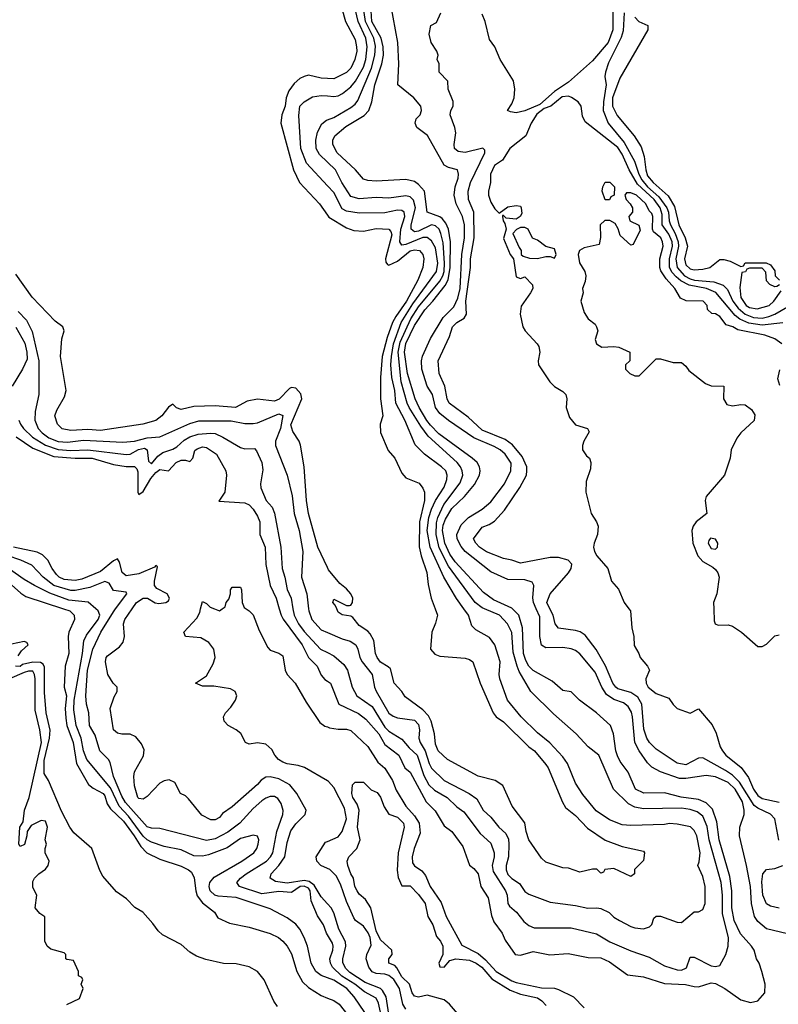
# Model space of a CAD drawing. Header units: inches. Extents: x 1793402 to 1900366, y 320852 to 470679.
# Tile 507 of 604: x 1868548 to 1872126, y 398135 to 402778. Entities that reach past the tile are written whole.
import ezdxf

# ---------------------------------------------------------------- set-up
doc = ezdxf.new("R2010")
doc.units = ezdxf.units.IN
doc.header["$MEASUREMENT"] = 0
for name, color, linetype in [('B8369', 7, 'Continuous'), ('B8379', 7, 'Continuous'), ('B8460', 7, 'Continuous'), ('B8470', 7, 'Continuous')]:
    doc.layers.add(name, color=color, linetype=linetype)

msp = doc.modelspace()

# ---------------------------------------------------------------- linework, layer by layer
at = {"layer": 'B8369', "color": 4}
for points, elevation in [([(1868754.5, 400000), (1868785.2, 399990), (1868805.6, 399970), (1868806.3, 399950), (1868780.7, 399890), (1868777, 399870), (1868779.7, 399790), (1868763.5, 399730), (1868758, 399630), (1868769.6, 399589.6), (1868763.1, 399530), (1868765.2, 399485.2), (1868770.8, 399450), (1868800.7, 399370), (1868816.9, 399270), (1868872.1, 399172.1), (1868894.5, 399154.5), (1868942.7, 399130), (1868950, 399119), (1868961, 399081), (1868976.6, 399056.6), (1869038, 398998), (1869088.9, 398930), (1869119.7, 398879.7), (1869147.6, 398850), (1869210, 398819.6), (1869310, 398786.6), (1869344, 398770), (1869358, 398758), (1869371.4, 398731.4), (1869378.3, 398670), (1869386, 398646), (1869410, 398613), (1869466.6, 398570), (1869482.9, 398542.9), (1869538, 398518), (1869630, 398499.5), (1869730, 398469.5), (1869769.7, 398449.7), (1869790, 398432.7), (1869810, 398409.2), (1869830, 398374), (1869855.6, 398290), (1869881.7, 398241.7), (1869910, 398215.1), (1869970, 398176), (1870000, 398164.3)], 236), ([(1870000, 398260.5), (1869970.9, 398270.9), (1869944.5, 398290), (1869923.6, 398330), (1869905.1, 398410), (1869889.7, 398449.7), (1869869.6, 398489.6), (1869850, 398512.7), (1869810, 398542.7), (1869730, 398586), (1869570, 398638.5), (1869484.4, 398644.4), (1869469.2, 398650), (1869446.6, 398670), (1869441.6, 398690), (1869445.6, 398710), (1869464.8, 398735.2), (1869596, 398810), (1869652.3, 398850), (1869666, 398870), (1869672.3, 398890), (1869676, 398910), (1869670, 398928), (1869650, 398933.2), (1869590, 398917), (1869527.6, 398872.4), (1869439.3, 398840.7), (1869410, 398833), (1869370, 398835.1), (1869310, 398863.6), (1869230, 398878.9), (1869170, 398899.1), (1869150, 398911.1), (1869130, 398928.3), (1869061.7, 399021.7), (1869017.6, 399070), (1868975.9, 399155.9), (1868865.4, 399290), (1868849.8, 399330), (1868837.7, 399390), (1868814.8, 399450), (1868804.2, 399524.2), (1868805.5, 399570), (1868845.1, 399790), (1868851.1, 399848.9), (1868863.5, 399876.5), (1868918.7, 399950), (1868926, 399970), (1868919, 399990), (1868907.5, 400000)], 232), ([(1870000, 398463.1), (1869996, 398470), (1869981.2, 398510), (1869953, 398553), (1869923.7, 398623.7), (1869918.4, 398670), (1869910, 398682.6), (1869890, 398691.9), (1869871.3, 398690), (1869830, 398663), (1869770, 398667.1), (1869690, 398656.9), (1869585.2, 398690), (1869573.2, 398710), (1869589.2, 398730), (1869616, 398750), (1869712, 398810), (1869731.6, 398830), (1869742.4, 398850), (1869761.3, 398950), (1869789.6, 399030), (1869791.7, 399048.3), (1869782, 399082), (1869765.4, 399105.4), (1869750, 399115.1), (1869730, 399114.5), (1869710, 399106.6), (1869690, 399094.5), (1869650, 399058.4), (1869586, 398990), (1869530, 398946.3), (1869470, 398915.1), (1869430, 398907.3), (1869210, 398964.5), (1869170, 398966), (1869150, 398971.8), (1869047, 399087), (1869030, 399117), (1868991.5, 399210), (1868974.9, 399274.9), (1868966.6, 399290), (1868927, 399330), (1868903.6, 399403.6), (1868878, 399450), (1868874, 399510), (1868862.9, 399550), (1868859.6, 399590), (1868868.7, 399710), (1868893.7, 399810), (1868931.6, 399890), (1868990, 399986.4), (1869000.3, 400000)], 228), ([(1870000, 398609.5), (1869970, 398642), (1869937.3, 398697.3), (1869913.8, 398713.8), (1869890, 398718.9), (1869810, 398705.8), (1869754.2, 398714.2), (1869729.3, 398730), (1869734.5, 398750), (1869770.7, 398789.3), (1869798.3, 398830), (1869810, 398898), (1869826.7, 398953.3), (1869850, 398986), (1869894, 399030), (1869899, 399050), (1869856.2, 399130), (1869822, 399170), (1869770, 399199.1), (1869730, 399208.2), (1869710, 399206), (1869687.5, 399192.5), (1869670, 399172.3), (1869550, 399066), (1869505.5, 399034.5), (1869490, 399015.3), (1869470, 399005.2), (1869450, 399005.2), (1869406.6, 399026.6), (1869344.7, 399104.7), (1869330, 399118), (1869306, 399130), (1869280.4, 399180.4), (1869254, 399194), (1869230, 399189), (1869210, 399177.2), (1869150, 399115.3), (1869130, 399102), (1869110, 399105.2), (1869105.2, 399110), (1869090, 399166), (1869086, 399210), (1869090, 399232), (1869132.5, 399307.5), (1869134.6, 399334.6), (1869123.1, 399363.1), (1869096, 399396), (1869070, 399408.7), (1869030, 399408.7), (1869010, 399414), (1868990, 399428.7), (1868975.3, 399530), (1868994.6, 399585.4), (1869008, 399610), (1869008, 399630), (1868989, 399649), (1868964, 399690), (1868953.2, 399750), (1868956, 399770), (1868962, 399778), (1869019.4, 399820.6), (1869036.6, 399843.4), (1869042.9, 399870), (1869038, 399930), (1869043.7, 399950), (1869078.5, 400000)], 224), ([(1870000, 399188.3), (1869892.1, 399252.1), (1869861.5, 399261.5), (1869810, 399268.7), (1869790, 399276.9), (1869769.6, 399290), (1869751.6, 399310), (1869737.4, 399337.4), (1869710, 399362), (1869670, 399368), (1869630, 399362.4), (1869613.2, 399370), (1869591.9, 399411.9), (1869570, 399429.7), (1869532.3, 399450), (1869512.7, 399470), (1869509, 399490), (1869519.3, 399510), (1869544.4, 399535.6), (1869566.6, 399570), (1869572.7, 399590), (1869565.2, 399610), (1869542.9, 399622.9), (1869464, 399636), (1869410, 399635.3), (1869378, 399650), (1869430, 399684.7), (1869460.1, 399739.9), (1869469.6, 399770), (1869463.7, 399810), (1869440.7, 399840.7), (1869403.2, 399863.2), (1869330, 399869.3), (1869322, 399890), (1869384, 399956), (1869397.2, 399982.8), (1869401.5, 400000)], 216), ([(1869466.9, 400000), (1869490, 399991.3), (1869503, 400000)], 216), ([(1869616.5, 400000), (1869630, 399991.3), (1869650, 399971), (1869677.1, 399897.1), (1869718, 399818), (1869730, 399804.7), (1869770, 399791), (1869790, 399778), (1869800.7, 399710), (1869810.4, 399690.4), (1869847.3, 399650), (1869899.3, 399559.3), (1869964.4, 399464.4), (1869987.3, 399447.3), (1870000, 399442.9)], 216), ([(1869772.8, 400000), (1869781.7, 399970), (1869791.2, 399951.2), (1869880.9, 399830), (1869910.2, 399770.2), (1869950.7, 399730), (1869970, 399686.8), (1869987.2, 399667.2), (1870000, 399659)], 224), ([(1869837.3, 400000), (1869842.6, 399970), (1869863.6, 399930), (1869890, 399892.4), (1869967.7, 399810), (1870000, 399794)], 228), ([(1869911.2, 400000), (1869912.4, 399990), (1869925.5, 399950), (1869970, 399901.6), (1870000, 399888.6)], 232), ([(1868541.3, 399778.7), (1868557.6, 399802.4), (1868589, 399830), (1868582, 399842), (1868570, 399845.2), (1868510, 399833.2)], 244), ([(1869764.9, 398124.9), (1869747, 398150), (1869700.9, 398250), (1869670, 398289.2), (1869630, 398312.3), (1869570, 398326.6), (1869510, 398327), (1869426.8, 398346.8), (1869382.5, 398362.5), (1869350, 398381.2), (1869310, 398417.2), (1869222.5, 398462.5), (1869200.9, 398480.9), (1869176.6, 398516.6), (1869128.7, 398570), (1869092.1, 398592.1), (1869051.9, 398631.9), (1869005.4, 398665.4), (1868940.2, 398740.2), (1868926.3, 398766.3), (1868889, 398870), (1868803.8, 398943.8), (1868784.5, 398970), (1868745.3, 399045.3), (1868683.7, 399190), (1868664.2, 399224.2), (1868664.5, 399284.5), (1868688.9, 399390), (1868691.7, 399428.3), (1868672.9, 399510), (1868666.1, 399606.1), (1868664.8, 399724.8), (1868658.5, 399738.5), (1868646.5, 399746.5), (1868610, 399749), (1868562.2, 399737.8), (1868550, 399728.7), (1868529, 399730)], 244), ([(1868770, 398134), (1868830, 398162), (1868848, 398210), (1868838, 398230), (1868846, 398250), (1868842, 398262), (1868826, 398270), (1868826, 398290), (1868802, 398342), (1868770, 398346), (1868766, 398350), (1868766, 398370), (1868758, 398378), (1868694.6, 398394.6), (1868678, 398410), (1868667.3, 398432.7), (1868667.3, 398547.3), (1868643.1, 398563.1), (1868622, 398590), (1868628.7, 398650), (1868610, 398686), (1868610, 398714), (1868618, 398730), (1868638, 398750), (1868670, 398772), (1868682, 398790), (1868688, 398810), (1868668.7, 398850), (1868668.7, 398870), (1868675.3, 398890), (1868668.7, 398910), (1868679, 398970), (1868670, 398998), (1868650, 399002), (1868602.3, 398977.7), (1868583, 398950), (1868582, 398930), (1868570.5, 398889.5), (1868550, 398879), (1868544.5, 398890), (1868549.7, 398970), (1868564.6, 398995.4), (1868570.9, 399050), (1868592.3, 399110), (1868650.7, 399370), (1868643, 399430), (1868622, 399522), (1868621.1, 399670), (1868618.9, 399690), (1868610, 399706.6), (1868590, 399706.3), (1868570, 399699.3), (1868430, 399640.5)], 248), ([(1870000, 398776.3), (1869969.3, 398790), (1869949.4, 398810), (1869946, 398830), (1869990, 398899.1), (1870000, 398903.5)], 216)]:
    msp.add_lwpolyline(points, dxfattribs=dict(at, elevation=elevation))
at = {"layer": 'B8379', "color": 4}
for points, elevation in [([(1870000, 399794), (1870030, 399779.1), (1870076.7, 399736.7), (1870094, 399710), (1870116.3, 399630), (1870139.1, 399590), (1870210, 399539.3), (1870270, 399442), (1870290, 399423.7), (1870350, 399385.5), (1870384.7, 399344.7), (1870423.7, 399310), (1870454.4, 399214.4), (1870477.6, 399170), (1870504.5, 399144.5), (1870564.9, 399110), (1870610, 399066.8), (1870643.4, 399043.4), (1870720.6, 398940.6), (1870770, 398894.8), (1870786.4, 398850), (1870786.7, 398830), (1870776, 398790), (1870780.7, 398760.7), (1870839.1, 398670), (1870847.7, 398650), (1870850.6, 398610), (1870858, 398598), (1870890.8, 398570), (1870926.2, 398526.2), (1870950, 398506.8), (1870975.3, 398495.3), (1871150, 398495.5), (1871268.3, 398468.3), (1871331, 398430), (1871430, 398388), (1871517.5, 398357.5), (1871590, 398316.3), (1871650, 398298), (1871670, 398295.5), (1871693.4, 398306.6), (1871710, 398358), (1871730, 398357.3), (1871810, 398317.1), (1871830, 398313), (1871850, 398318.8), (1871878, 398370), (1871889.3, 398410), (1871891.8, 398448.2), (1871863.1, 398563.1), (1871863.5, 398650), (1871856, 398710), (1871800.9, 398910), (1871790, 398973.2), (1871770, 399022), (1871743.1, 399043.1), (1871710, 399054), (1871670, 399059.7), (1871490, 399056.9), (1871450, 399064.7), (1871420.4, 399080.4), (1871349.6, 399149.6), (1871279, 399310), (1871229.6, 399349.6), (1871173.2, 399410), (1871065.4, 399505.4), (1870959.3, 399610), (1870904.7, 399704.7), (1870895.1, 399730), (1870875.8, 399795.8), (1870870, 399888.7), (1870849.6, 399930), (1870812, 399970), (1870741, 400000)], 228), ([(1870000, 399659), (1870014, 399650), (1870054, 399550), (1870146.3, 399506.3), (1870180.2, 399480.2), (1870242.7, 399410), (1870270, 399360.4), (1870336.4, 399310), (1870365.5, 399250), (1870390.2, 399230.2), (1870464.9, 399090), (1870507.5, 399047.5), (1870550, 398976.3), (1870586.8, 398950), (1870638.8, 398878.8), (1870670, 398792), (1870690, 398776), (1870710, 398751), (1870724, 398690), (1870757.7, 398637.7), (1870773.5, 398553.5), (1870784.2, 398524.2), (1870824, 398470), (1870837.3, 398437.3), (1870884.7, 398370), (1870910, 398367.3), (1870970, 398384), (1871048, 398368), (1871134.9, 398374.9), (1871230, 398356.3), (1871290, 398354), (1871330, 398334.8), (1871414.4, 398274.4), (1871490, 398264.4), (1871590, 398234), (1871688.9, 398228.9), (1871730, 398218.7), (1871750, 398217.1), (1871810, 398236.3), (1871830, 398232.7), (1871873.4, 398210), (1871950, 398156.4), (1871995.5, 398144.5), (1872029, 398151), (1872062, 398190), (1872064, 398230), (1872049.2, 398290), (1872036, 398330), (1872023.7, 398350), (1872012.3, 398390), (1871999.5, 398410), (1871947.3, 398467.3), (1871918.7, 398530), (1871906.6, 398590), (1871906.6, 398670), (1871897.8, 398737.8), (1871847.3, 398910), (1871836.2, 398996.2), (1871815.1, 399055.1), (1871785.5, 399085.5), (1871750, 399101.1), (1871667.5, 399112.5), (1871590, 399132.1), (1871491.3, 399131.3), (1871452.7, 399150), (1871417.6, 399230), (1871380.8, 399280.8), (1871367.6, 399307.6), (1871360.4, 399330), (1871349.6, 399410), (1871334.5, 399450), (1871269.3, 399510), (1871188.7, 399570), (1871150, 399608), (1871110, 399615.3), (1871058.9, 399658.9), (1870970, 399709.7), (1870950, 399729.6), (1870935.6, 399755.6), (1870924.5, 399790), (1870919.2, 399910), (1870903, 399970), (1870872.4, 400000)], 224), ([(1870000, 399888.6), (1870070, 399858.4), (1870107.2, 399847.2), (1870133, 399830), (1870143.8, 399810), (1870153, 399770), (1870163, 399750), (1870210.5, 399690), (1870221.6, 399630), (1870230, 399611), (1870290, 399507.7), (1870310, 399493.4), (1870330, 399486.4), (1870410, 399474.9), (1870430, 399454.8), (1870434.4, 399430), (1870430.6, 399389.4), (1870436.4, 399370), (1870461.3, 399330), (1870479, 399270), (1870490, 399248.5), (1870550.8, 399190), (1870668.8, 399128.8), (1870704.4, 399104.4), (1870734.8, 399050), (1870770, 399017.3), (1870807.7, 398970), (1870841.3, 398941.3), (1870853.5, 398913.5), (1870855.8, 398890), (1870853.4, 398830), (1870842, 398790), (1870842, 398770), (1870850, 398747.7), (1870870, 398728), (1870904.9, 398704.9), (1870930, 398666.8), (1870950, 398654), (1871050, 398617.3), (1871170, 398600.7), (1871227.9, 398587.9), (1871270, 398590.6), (1871290, 398587.3), (1871328, 398568), (1871350, 398546.8), (1871378, 398530), (1871430, 398502), (1871450, 398496.3), (1871490, 398490.8), (1871519, 398501), (1871529, 398511), (1871539, 398541), (1871550, 398550.8), (1871570, 398550.7), (1871650, 398522), (1871670, 398521), (1871730, 398572), (1871750, 398572), (1871770, 398582), (1871782, 398610), (1871781.2, 398690), (1871770, 398738), (1871746, 398790), (1871753.6, 398806.4), (1871758, 398850), (1871742, 398930), (1871730, 398954), (1871711.7, 398971.7), (1871650, 398985.1), (1871612.8, 398987.2), (1871590, 398982.9), (1871430, 398978), (1871390, 398982), (1871330, 399004.5), (1871267.9, 399047.9), (1871204.2, 399124.2), (1871170, 399177.2), (1871132.3, 399270), (1871110, 399302.7), (1871048.2, 399368.2), (1870990, 399415.1), (1870912.7, 399490), (1870849.3, 399570), (1870812.3, 399670), (1870809.4, 399690), (1870815.1, 399750), (1870789.3, 399830), (1870764.1, 399864.1), (1870700.2, 399900.2), (1870680.2, 399920.2), (1870665.2, 399970), (1870643.5, 400000)], 232), ([(1870508.3, 400000), (1870519.5, 399970), (1870510, 399932), (1870492.7, 399890), (1870486.6, 399810), (1870506, 399786), (1870530, 399776), (1870650, 399767), (1870670, 399760.9), (1870685.2, 399750), (1870719.5, 399650), (1870780.7, 399510), (1870796, 399490), (1870830, 399466.6), (1870949.7, 399349.7), (1870976, 399330), (1871030, 399265.2), (1871040.9, 399250), (1871107.8, 399087.8), (1871123, 399063), (1871170, 399025.2), (1871225.6, 398965.6), (1871309.5, 398909.5), (1871390, 398879.3), (1871490, 398858), (1871495.3, 398850), (1871490, 398814), (1871448.4, 398771.6), (1871448, 398750), (1871430, 398738), (1871350, 398776), (1871308.4, 398771.6), (1871302, 398758), (1871290, 398754), (1871270, 398772), (1871250, 398772), (1871190, 398758), (1871136.9, 398776.9), (1871110, 398778), (1871030, 398804.7), (1871010, 398824.7), (1870950, 398911.3), (1870936.3, 398950), (1870930, 398991.3), (1870871, 399070), (1870827.3, 399167.3), (1870790.6, 399190.6), (1870710, 399211), (1870566.8, 399290), (1870522, 399330), (1870510, 399362), (1870504.9, 399410), (1870488.9, 399470), (1870475.9, 399495.9), (1870450, 399523.7), (1870365.8, 399585.8), (1870350.4, 399610.4), (1870314.8, 399650), (1870296.5, 399716.5), (1870286.9, 399726.9), (1870250, 399748.4), (1870234.9, 399770), (1870226.7, 399790), (1870219.3, 399850), (1870202, 399882), (1870190, 399894.8), (1870150, 399921), (1870118.8, 399958.8), (1870110, 399964.7), (1870070, 399971.3), (1870050, 399984.7), (1870043.7, 400000)], 236), ([(1872170, 398466.9), (1872070, 398491.5), (1872030, 398525.1), (1872014.7, 398550), (1871999.7, 398610), (1871994.8, 398690), (1871976.9, 398790), (1871942.6, 398930), (1871945.4, 398970), (1871965.4, 399030), (1871966, 399050), (1871956.8, 399090), (1871922.7, 399150), (1871890, 399180.4), (1871830, 399208.3), (1871785.8, 399214.2), (1871690, 399199.2), (1871659.5, 399199.5), (1871570, 399231.3), (1871530, 399253.6), (1871510, 399274), (1871469.7, 399330), (1871450, 399369.3), (1871439.3, 399490), (1871433.5, 399513.5), (1871418.9, 399538.9), (1871396.3, 399556.3), (1871350, 399572.3), (1871315.7, 399595.7), (1871293.5, 399630), (1871262, 399702), (1871190, 399787), (1871170, 399802.9), (1871150, 399811.8), (1871110, 399817.6), (1871030, 399815.6), (1871008.8, 399828.8), (1871001, 399870), (1871001.6, 399961.6), (1870984.5, 400000)], 216), ([(1872129.5, 398909.5), (1872109.4, 399010), (1872090, 399031.6), (1872030, 399059.7), (1872012.5, 399072.5), (1871942.8, 399182.8), (1871910, 399215.4), (1871877, 399237), (1871770, 399298), (1871750, 399295.1), (1871690, 399263.7), (1871650, 399272.7), (1871550, 399338), (1871518, 399370), (1871506, 399390), (1871492.7, 399432.7), (1871483, 399550), (1871463.5, 399583.5), (1871430, 399606), (1871370, 399622.9), (1871359.3, 399630), (1871345.6, 399650), (1871311.3, 399731.3), (1871267.6, 399807.6), (1871215.6, 399875.6), (1871191.6, 399891.6), (1871170, 399898), (1871090, 399909.3), (1871074, 399930), (1871063.7, 399970), (1871049.4, 400000)], 212), ([(1871421.7, 400000), (1871429.3, 399990), (1871435.1, 399910), (1871445.2, 399870), (1871446.8, 399826.8), (1871469, 399790), (1871475.3, 399770), (1871508.9, 399728.9), (1871518, 399710), (1871501.2, 399670), (1871502.7, 399650), (1871513.2, 399630), (1871550, 399601.2), (1871610, 399579), (1871630, 399548.7), (1871649.4, 399529.4), (1871710, 399508.7), (1871750, 399528), (1871813.6, 399453.6), (1871833.8, 399413.8), (1871852.3, 399350), (1871863.7, 399330), (1871879.3, 399310), (1871951.2, 399251.2), (1871985.2, 399205.2), (1872009.8, 399149.8), (1872030, 399120.5), (1872050, 399105.4), (1872130, 399087.6)], 208), ([(1871822.2, 400000), (1871824, 399944), (1871828, 399930), (1871843.1, 399923.1), (1871890, 399924), (1871910, 399919), (1871953.2, 399890), (1872030, 399822), (1872050, 399822), (1872070, 399834), (1872110, 399873.2), (1872130, 399877.2)], 204), ([(1870000, 399442.9), (1870010, 399439.5), (1870050, 399432.9), (1870090, 399432.7), (1870110, 399426.3), (1870190, 399351.6), (1870237, 399277), (1870270, 399248.5), (1870307.4, 399190), (1870324.6, 399144.6), (1870370.2, 399070), (1870410, 399024.6), (1870432.2, 398990), (1870437.2, 398942.8), (1870408.7, 398870), (1870399.5, 398830), (1870401.7, 398801.7), (1870410, 398787.7), (1870444.4, 398764.4), (1870462.4, 398742.4), (1870484.4, 398690), (1870535.8, 398615.8), (1870560.4, 398550), (1870633.4, 398413.4), (1870710, 398374.6), (1870745.5, 398345.5), (1870796, 398290), (1870870, 398245.5), (1870890, 398237.3), (1871010, 398213.1), (1871070, 398211.4), (1871090, 398204.9), (1871160.7, 398170), (1871210, 398118)], 216), ([(1870000, 398903.5), (1870050, 398925.5), (1870070, 398950.6), (1870089.8, 399010), (1870080.5, 399060.5), (1870030, 399158), (1870005.2, 399185.2), (1870000, 399188.3)], 216), ([(1870649.6, 398050), (1870575.5, 398135.5), (1870550, 398156.9), (1870470, 398177.6), (1870430, 398169.6), (1870410, 398174), (1870399.3, 398190), (1870387, 398230), (1870350, 398265.1), (1870327.8, 398307.8), (1870317.5, 398317.5), (1870289.4, 398330), (1870289.3, 398350), (1870305.2, 398370), (1870303.7, 398390), (1870250, 398439.5), (1870230, 398481.2), (1870205.2, 398590), (1870179, 398630), (1870150, 398654), (1870139.3, 398670), (1870129.6, 398690), (1870122.7, 398730), (1870109.5, 398750), (1870096, 398790), (1870093.2, 398810), (1870101.2, 398830), (1870139, 398870), (1870154, 398910), (1870142, 398970), (1870149.2, 399050), (1870139.3, 399079.3), (1870119, 399110), (1870115.3, 399130), (1870118, 399170), (1870130, 399182), (1870170, 399182), (1870206.4, 399146.4), (1870234.4, 399134.4), (1870250, 399112), (1870267.1, 399067.1), (1870290, 399032), (1870330, 399018), (1870358, 398990), (1870361, 398970), (1870332.7, 398850), (1870328.2, 398768.2), (1870333.4, 398733.4), (1870350, 398694), (1870390, 398694), (1870430, 398653.4), (1870460.4, 398610), (1870472.7, 398550), (1870497.1, 398510), (1870514.6, 398454.6), (1870533, 398433), (1870543.8, 398410), (1870543.8, 398370), (1870524.4, 398330), (1870530, 398311.3), (1870550, 398311), (1870577.6, 398342.4), (1870606, 398350), (1870670, 398343.1), (1870700.5, 398330), (1870728.2, 398310), (1870775.5, 398255.5), (1870862.3, 398202.3), (1870910, 398183.6), (1870990, 398165.7), (1871011.2, 398151.2), (1871030.7, 398130)], 212), ([(1870370, 398112), (1870355.6, 398135.6), (1870340.3, 398210), (1870312.2, 398252.2), (1870290, 398270.8), (1870270, 398277.4), (1870230, 398280.3), (1870210, 398288.8), (1870195.1, 398310), (1870183, 398350), (1870186.3, 398370), (1870206, 398414), (1870201.2, 398450), (1870192.5, 398472.5), (1870170, 398503.5), (1870132, 398530), (1870123.7, 398543.7), (1870090, 398619.3), (1870061.2, 398701.2), (1870040.3, 398740.3), (1870011.2, 398771.2), (1870000, 398776.3)], 216), ([(1872130, 398589.2), (1872090, 398597.2), (1872070, 398609), (1872054, 398650), (1872047.9, 398712.1), (1872053.2, 398750), (1872070, 398771), (1872110, 398776), (1872148, 398790)], 212), ([(1870288.6, 398088.6), (1870276.8, 398170), (1870260, 398200), (1870249.5, 398210), (1870177.8, 398237.8), (1870105.5, 398285.5), (1870085.4, 398305.4), (1870072.2, 398332.2), (1870072.1, 398350), (1870086, 398410), (1870084.4, 398430), (1870052.8, 398490), (1870030, 398566), (1870018, 398590), (1870000, 398609.5)], 224), ([(1870000, 397628.8), (1870050, 397649.2), (1870110, 397686.4), (1870190, 397724.7), (1870312.7, 397807.3), (1870334, 397830), (1870359.3, 397870), (1870374.8, 397910), (1870374.8, 397934.8), (1870367.6, 397950), (1870265.7, 398050), (1870256.1, 398070), (1870240.4, 398140.4), (1870230, 398163.7), (1870174.8, 398194.8), (1870129.7, 398230), (1870068.1, 398268.1), (1870023.6, 398310), (1870013.6, 398330), (1870011.8, 398350), (1870024.5, 398390), (1870027, 398410), (1870023.3, 398423.3), (1870000, 398463.1)], 228), ([(1870000, 397667), (1870030, 397678.8), (1870110, 397724.5), (1870165.6, 397750), (1870279.7, 397830), (1870314.8, 397870), (1870321.1, 397910), (1870314.3, 397930), (1870290, 397960.5), (1870241.6, 398001.6), (1870215.6, 398030), (1870176.8, 398096.8), (1870125.6, 398170), (1870091.3, 398210), (1870030, 398249.8), (1870000, 398260.5)], 232), ([(1870000, 398164.3), (1870030, 398152.7), (1870055.6, 398135.6), (1870126.5, 398046.5), (1870178.7, 397958.7), (1870221.2, 397921.2), (1870229, 397910), (1870233.2, 397890), (1870226, 397870), (1870209.3, 397850), (1870135.7, 397784.3), (1870050, 397728.2), (1870000, 397708.2)], 236)]:
    msp.add_lwpolyline(points, dxfattribs=dict(at, elevation=elevation))
at = {"layer": 'B8460', "color": 4}
for points, elevation in [([(1870000, 402500.4), (1869970, 402502.4), (1869910, 402516.3), (1869890, 402510.6), (1869870, 402500.7), (1869842.9, 402477.1), (1869818, 402442), (1869805.1, 402410), (1869800.7, 402370), (1869784.2, 402330), (1869779.7, 402290), (1869839.7, 402070), (1869867.6, 402010), (1869962.7, 401910), (1870000, 401856.9)], 236), ([(1870000, 401995.1), (1869901.5, 402101.5), (1869874.7, 402170), (1869865.6, 402325.6), (1869869.8, 402370.2), (1869890, 402390.5), (1869930, 402413.4), (1869970, 402420.7), (1870000, 402418.1)], 232), ([(1870000, 402106.3), (1869962.5, 402142.5), (1869946, 402170), (1869945.6, 402210), (1869952.9, 402247.1), (1869973.1, 402286.9), (1869995.9, 402304.1), (1870000, 402305.7)], 228), ([(1870000, 400194.1), (1869954, 400290), (1869910.4, 400450), (1869901.3, 400510), (1869890.4, 400670), (1869872.3, 400772.3), (1869866.8, 400790), (1869835.9, 400835.9), (1869827.9, 400867.9), (1869878.6, 400990), (1869874.5, 401014.5), (1869850, 401041.1), (1869830, 401043.7), (1869821.6, 401038.4), (1869771.5, 400988.5), (1869750, 400978.4), (1869670, 400988.2), (1869621.2, 400978.8), (1869566, 400950), (1869470, 400956.4), (1869370, 400954.4), (1869310, 400940.5), (1869287.9, 400947.9), (1869270, 400964.7), (1869250, 400950.7), (1869218, 400910), (1869190, 400887.7), (1869129.6, 400870.4), (1868930, 400841.1), (1868870, 400846.3), (1868790, 400841.3), (1868748.5, 400848.5), (1868726, 400870), (1868714.8, 400910), (1868723.4, 400936.6), (1868759.9, 401000.1), (1868767.7, 401030), (1868740.5, 401190), (1868747.5, 401272.5), (1868758.8, 401310), (1868751, 401330), (1868716.4, 401356.4), (1868607.3, 401470), (1868530, 401578)], 236), ([(1868541.2, 401401.2), (1868580.5, 401360.5), (1868607.7, 401307.7), (1868638.9, 401170), (1868639.1, 401010), (1868621.6, 400930), (1868620.4, 400890), (1868635.8, 400850), (1868654, 400830), (1868685.8, 400805.8), (1868730, 400788.3), (1868773.6, 400786.4), (1868850, 400794.9), (1869034.2, 400785.8), (1869090, 400790.3), (1869150, 400806.4), (1869209.7, 400810.3), (1869350, 400874), (1869394, 400886), (1869546.2, 400886.2), (1869610, 400874), (1869650, 400873.4), (1869670, 400876.3), (1869770, 400919.3), (1869790, 400912), (1869777.7, 400850), (1869754.9, 400790), (1869755.3, 400770), (1869810.4, 400630), (1869832.8, 400532.8), (1869842.4, 400450), (1869866.4, 400370), (1869884, 400270), (1869877.6, 400150), (1869902.4, 400070), (1869911.2, 400000)], 232), ([(1868530, 401327.3), (1868572.8, 401252.8), (1868582.3, 401210), (1868583.4, 401176.6), (1868561.6, 401130), (1868512.7, 401050)], 228), ([(1868544.2, 400890), (1868552.2, 400870), (1868566.7, 400850), (1868608.7, 400810), (1868670, 400771.2), (1868730, 400751.1), (1868790, 400746.7), (1868870, 400749.2), (1869050, 400727.4), (1869070, 400728.9), (1869109.1, 400750.9), (1869136.9, 400756.9), (1869150.2, 400750.2), (1869155.5, 400695.5), (1869170, 400683.8), (1869200.4, 400719.6), (1869222.8, 400737.2), (1869270, 400752.4), (1869290, 400764.4), (1869324.4, 400795.6), (1869350, 400810.3), (1869390, 400823.1), (1869448.5, 400828.5), (1869470, 400826.4), (1869506.8, 400810), (1869590, 400760.7), (1869610, 400754.8), (1869656, 400756), (1869665.4, 400745.4), (1869690.5, 400690), (1869694.6, 400654.6), (1869683.8, 400590), (1869686, 400570), (1869710.3, 400510.3), (1869738.8, 400478.8), (1869750.5, 400450.5), (1869780.4, 400290), (1869786.4, 400190), (1869799.1, 400150), (1869810.4, 400090.4), (1869828.4, 400050), (1869837.3, 400000)], 228), ([(1868531.2, 400811.2), (1868610, 400757.7), (1868710, 400718.8), (1868810, 400710.2), (1868890.2, 400710.2), (1868990, 400680.8), (1869050, 400671.5), (1869090.3, 400670.3), (1869100.4, 400660.4), (1869105.5, 400645.5), (1869105.5, 400550), (1869110, 400539.1), (1869130, 400552.7), (1869166.1, 400613.9), (1869190, 400642.6), (1869210, 400657.1), (1869250, 400651.3), (1869286, 400690), (1869310, 400700.4), (1869330, 400701.6), (1869350, 400694.8), (1869365.2, 400710), (1869374.2, 400745.8), (1869385.3, 400754.7), (1869410, 400763.1), (1869430, 400760.4), (1869476.3, 400730), (1869520.5, 400650), (1869523.8, 400630), (1869516, 400550), (1869487.3, 400507.3), (1869610, 400499.1), (1869630, 400490.6), (1869650, 400470.6), (1869670, 400437.3), (1869680.3, 400410), (1869680.4, 400350), (1869706.4, 400290), (1869708.8, 400208.8), (1869730.3, 400110), (1869758, 400050), (1869772.8, 400000)], 224), ([(1869078.5, 400000), (1869099.3, 400030), (1869130.8, 400050.8), (1869150.8, 400050.8), (1869187.7, 400027.7), (1869204.9, 400024.9), (1869238, 400030), (1869250, 400038), (1869254.5, 400050), (1869244, 400070), (1869195.5, 400095.5), (1869184, 400110), (1869183.7, 400130), (1869198.6, 400198.6), (1869190, 400204), (1869184.1, 400195.9), (1869110, 400164.8), (1869050, 400155.6), (1869031.1, 400171.1), (1869019.5, 400219.5), (1869010, 400236.2), (1868990, 400226.9), (1868930, 400176.4), (1868840.7, 400139.3), (1868810, 400133.1), (1868758, 400138), (1868734, 400150), (1868721.8, 400161.8), (1868701.3, 400190), (1868681.6, 400230), (1868655.1, 400255.1), (1868630, 400266.6), (1868519, 400290)], 224), ([(1869000.3, 400000), (1869053.6, 400070), (1869050, 400079), (1868990, 400086.6), (1868970, 400121.2), (1868950, 400129.6), (1868878.8, 400101.2), (1868810, 400085.7), (1868790, 400087.1), (1868710, 400109.8), (1868659.6, 400150), (1868605.3, 400205.3), (1868553.2, 400230), (1868490, 400252.1)], 228), ([(1868907.5, 400000), (1868871.4, 400031.4), (1868780.5, 400040.5), (1868690, 400074.5), (1868618, 400110), (1868570, 400138), (1868444.7, 400224.7)], 232), ([(1868510, 400113.6), (1868553.1, 400073.1), (1868577.6, 400057.6), (1868754.5, 400000)], 236), ([(1869503, 400000), (1869518, 400010), (1869522, 400030), (1869534, 400046), (1869542, 400070), (1869542, 400090), (1869550, 400102), (1869590, 400102), (1869594.8, 400090), (1869598, 400030), (1869606.4, 400006.4), (1869616.5, 400000)], 216), ([(1869401.5, 400000), (1869410, 400034), (1869430, 400024.7), (1869447.3, 400007.3), (1869466.9, 400000)], 216)]:
    msp.add_lwpolyline(points, dxfattribs=dict(at, elevation=elevation))
at = {"layer": 'B8470', "color": 4}
for points, elevation in [([(1870000, 402305.7), (1870030, 402317.1), (1870110, 402363.8), (1870130, 402379.1), (1870142.5, 402397.5), (1870208, 402550), (1870223.5, 402610), (1870226.4, 402653.6), (1870218.5, 402690), (1870179.8, 402770), (1870164.7, 402864.7), (1870124.1, 402924.1), (1870070.7, 403030.7), (1870045.7, 403110), (1870045.6, 403150), (1870082.7, 403277.3), (1870095.4, 403390), (1870091.2, 403430), (1870071.2, 403510), (1870064.2, 403610), (1870044.5, 403750), (1870034, 403770), (1870009.2, 403790), (1870000, 403793.3)], 228), ([(1870000, 402418.1), (1870030, 402415.5), (1870050, 402419.3), (1870070.9, 402429.1), (1870110, 402461.6), (1870132.3, 402487.7), (1870170, 402553.4), (1870180.3, 402590), (1870186.6, 402650), (1870180.3, 402690), (1870144.2, 402770), (1870126.6, 402850), (1870043.3, 402963.3), (1870030, 402975.1), (1870010, 402978), (1870000, 402975.6)], 232), ([(1870000, 402894.9), (1870010, 402899.5), (1870031.8, 402890), (1870049.4, 402870), (1870067.3, 402830), (1870085.6, 402770), (1870130, 402684), (1870137.4, 402650), (1870138, 402630), (1870129.5, 402590), (1870109.5, 402550), (1870090, 402528.2), (1870030, 402498.4), (1870000, 402500.4)], 236), ([(1870872.4, 400000), (1870870, 400002.4), (1870782.8, 400042.8), (1870736.6, 400076.6), (1870602.3, 400222.3), (1870577.3, 400257.3), (1870553.7, 400310), (1870543.2, 400370), (1870546.1, 400393.9), (1870556.5, 400423.5), (1870586.6, 400473.4), (1870646, 400530), (1870693.9, 400586.1), (1870716.9, 400630), (1870720.5, 400650), (1870717.6, 400670), (1870705.6, 400690), (1870682.9, 400710), (1870525.6, 400825.6), (1870485.3, 400865.3), (1870468.6, 400888.6), (1870431.8, 400950), (1870414, 400990), (1870377.4, 401110), (1870362.6, 401210), (1870370, 401250.4), (1870410, 401336.5), (1870459.3, 401410), (1870496.8, 401450), (1870555.5, 401524.5), (1870569.3, 401550.7), (1870578, 401610), (1870579.8, 401730), (1870570.5, 401790.5), (1870558.3, 401818.3), (1870540.7, 401840.7), (1870530, 401848.5), (1870469.7, 401869.7), (1870457.6, 401970), (1870430, 402000.7), (1870410, 402014.5), (1870370, 402025.1), (1870230, 402017), (1870190, 402019.3), (1870170, 402025.2), (1870132.7, 402070), (1870045.6, 402150), (1870024.5, 402190), (1870024.5, 402210), (1870035.1, 402230), (1870086.1, 402273.9), (1870173.6, 402326.4), (1870195.6, 402350), (1870209.6, 402390), (1870223.1, 402470), (1870255.8, 402570), (1870264.4, 402610), (1870262.6, 402650), (1870253.2, 402690), (1870209.9, 402770), (1870202.2, 402870)], 224), ([(1870984.5, 400000), (1870971.1, 400030), (1870968.1, 400051.9), (1870974, 400110), (1870965.2, 400125.2), (1870930, 400137), (1870850, 400137.6), (1870770, 400174.3), (1870649.8, 400270), (1870630, 400293.3), (1870612.1, 400330), (1870610, 400351), (1870630, 400396.4), (1870665.1, 400430), (1870730, 400470.3), (1870770, 400504.9), (1870835.1, 400590), (1870864.7, 400650), (1870866.5, 400686.5), (1870838.7, 400730), (1870814, 400750), (1870786, 400766), (1870690, 400806), (1870570, 400888.3), (1870530, 400921.3), (1870509.8, 400950), (1870495.4, 401010), (1870469.8, 401050), (1870445, 401130), (1870444.1, 401170), (1870448.3, 401191.7), (1870485.7, 401274.3), (1870545.7, 401374.3), (1870596.2, 401423.8), (1870615.3, 401464.7), (1870625.8, 401510), (1870633.5, 401670), (1870646.8, 401750), (1870646.4, 401810), (1870636.8, 401850), (1870606.4, 401910), (1870596.9, 401950), (1870602, 401990), (1870616.3, 402030), (1870618.4, 402050), (1870613.2, 402070), (1870570, 402081.6), (1870550, 402092), (1870471.7, 402231.7), (1870421.2, 402270), (1870413.2, 402290), (1870419, 402310), (1870437.2, 402330), (1870442.7, 402350), (1870439.5, 402370), (1870407, 402410), (1870332, 402470), (1870336, 402570), (1870331, 402671), (1870298.4, 402850)], 216), ([(1871049.4, 400000), (1871035.1, 400030), (1871049.6, 400070), (1871137.2, 400170), (1871149, 400190), (1871152.7, 400210), (1871135.3, 400230), (1871090, 400242.7), (1871050, 400242), (1870910, 400215.1), (1870870, 400229.3), (1870830, 400237.2), (1870750, 400269.5), (1870717.2, 400290), (1870699, 400310), (1870689.2, 400330), (1870730, 400384.7), (1870762.7, 400397.3), (1870787, 400413), (1870835.1, 400464.9), (1870907.7, 400572.3), (1870938, 400630), (1870940.9, 400650), (1870939.5, 400670), (1870918, 400718), (1870872.8, 400772.8), (1870837.8, 400797.8), (1870730, 400842.9), (1870663.6, 400903.6), (1870574, 400970), (1870563.7, 400990), (1870553.2, 401050), (1870526.6, 401110), (1870522, 401170), (1870575.5, 401284.5), (1870589.4, 401330), (1870610, 401350.7), (1870644, 401370), (1870656, 401390), (1870653, 401450), (1870674.7, 401610), (1870675.1, 401650), (1870691.5, 401748.5), (1870689.7, 401869.7), (1870665.1, 401930), (1870663, 401970), (1870674.7, 402010), (1870742.7, 402150), (1870742, 402162), (1870732.5, 402172.5), (1870650, 402152), (1870616, 402156), (1870599, 402170), (1870597.2, 402190), (1870604.7, 402244.7), (1870601.2, 402270), (1870579, 402330), (1870581.2, 402350), (1870593.2, 402370), (1870592.9, 402392.9), (1870568.7, 402450), (1870567.3, 402487.3), (1870526, 402530), (1870526, 402570), (1870518, 402590), (1870522, 402610), (1870515.3, 402630), (1870488.7, 402670), (1870479, 402710), (1870488, 402750), (1870514.6, 402765.4), (1870535.3, 402810)], 212), ([(1871345.7, 402830), (1871345.7, 402730), (1871323.6, 402670), (1871250, 402584.4), (1871137.1, 402482.9), (1871070, 402439.7), (1871001.4, 402378.6), (1870930, 402348.2), (1870890, 402338.4), (1870862.7, 402342.7), (1870848.7, 402350), (1870870, 402381), (1870879.7, 402410), (1870884, 402450), (1870877.4, 402490), (1870814, 402590), (1870789.4, 402650), (1870764.4, 402684.4), (1870744.2, 402770), (1870730, 402804)], 208), ([(1871398.6, 402810), (1871395.1, 402724.9), (1871385.4, 402694.6), (1871325.8, 402574.2), (1871310.5, 402530), (1871308.5, 402510), (1871314, 402470), (1871301.1, 402390), (1871299.5, 402350), (1871323.7, 402290), (1871399.4, 402199.4), (1871448.1, 402110), (1871468.6, 402050), (1871483, 402023), (1871510, 401990.2), (1871563.3, 401943.3), (1871600.2, 401890), (1871607.8, 401870), (1871611.1, 401830), (1871617.8, 401810), (1871640.1, 401770), (1871654.2, 401730), (1871655.2, 401710), (1871642.5, 401650), (1871650, 401608.8), (1871684, 401570), (1871710, 401556.5), (1871731.3, 401550), (1871821.6, 401541.6), (1871866, 401526), (1871886, 401506), (1871911.3, 401450), (1871937.4, 401417.4), (1871970, 401389.3), (1872010, 401373), (1872050, 401370.2), (1872081.5, 401378.5), (1872110.6, 401389.4), (1872170, 401423.7)], 212), ([(1871450.3, 402790.3), (1871468.6, 402768.6), (1871511, 402750), (1871510.5, 402730), (1871378.1, 402501.9), (1871344.7, 402410), (1871344.7, 402370), (1871365.9, 402325.9), (1871446, 402230), (1871479, 402179), (1871493.5, 402133.5), (1871500.8, 402070), (1871510, 402042.4), (1871536.5, 402010), (1871606.8, 401946.8), (1871637.1, 401897.1), (1871657.3, 401810), (1871686.9, 401750), (1871698.4, 401710), (1871683.6, 401650), (1871690, 401622), (1871710, 401603.7), (1871730, 401598.7), (1871770, 401601.3), (1871804, 401610), (1871850, 401646.8), (1871870, 401647.3), (1871899.1, 401639.1), (1871950, 401614), (1871962, 401618), (1871970, 401632), (1872068.4, 401631.6), (1872090, 401622), (1872110, 401594), (1872112, 401570), (1872131.3, 401550)], 216), ([(1872148.3, 401348.3), (1872050, 401337.4), (1871987, 401347), (1871945.5, 401365.5), (1871922.7, 401382.7), (1871832.3, 401492.3), (1871787.3, 401510), (1871706.4, 401526.4), (1871666.3, 401546.3), (1871644.8, 401564.8), (1871626.2, 401586.2), (1871613.5, 401610), (1871612.4, 401650), (1871626.8, 401710), (1871626, 401730), (1871610, 401767.2), (1871578.8, 401810), (1871578.7, 401858.7), (1871568.4, 401890), (1871540.2, 401930), (1871462, 402002), (1871422.4, 402070), (1871390, 402144.4), (1871370, 402175.3), (1871215.9, 402295.9), (1871203, 402323), (1871195.8, 402370), (1871181.6, 402390), (1871151.4, 402411.4), (1871136.5, 402416.5), (1871106.1, 402413.9), (1871053.6, 402370), (1871021.5, 402358.5), (1870987.8, 402332.2), (1870961.3, 402290), (1870935.1, 402230), (1870860.7, 402170), (1870825.1, 402114.9), (1870787, 402090), (1870769.5, 402050), (1870769.3, 402010), (1870759, 401970), (1870759, 401950), (1870770, 401918), (1870790, 401886), (1870810, 401866), (1870850, 401895.3), (1870890, 401902), (1870910, 401898), (1870914, 401890), (1870916, 401864), (1870908, 401850), (1870890, 401838), (1870842, 401842), (1870830, 401854), (1870826, 401854), (1870826, 401850), (1870828, 401830), (1870836.4, 401816.4), (1870842, 401790), (1870830, 401746), (1870862, 401670), (1870878, 401650), (1870890, 401566), (1870910, 401558), (1870930, 401566), (1870967.3, 401527.3), (1870968, 401510), (1870958, 401490), (1870912.7, 401427.3), (1870909.5, 401390), (1870922, 401330), (1870932.3, 401310), (1870989.2, 401250), (1870996.5, 401236.5), (1871001.2, 401210), (1870994, 401170), (1870995.3, 401150), (1871049, 401070), (1871070, 401049), (1871110, 401024), (1871124, 401010), (1871129.2, 400990), (1871126, 400950), (1871141.5, 400901.5), (1871170, 400868), (1871226, 400850), (1871234.6, 400834.6), (1871208.7, 400790), (1871202, 400770), (1871202, 400750), (1871221.2, 400721.2), (1871235.3, 400710), (1871242, 400690), (1871240.4, 400659.6), (1871220.2, 400599.8), (1871219, 400550), (1871244, 400450), (1871269, 400410), (1871276, 400390), (1871273.2, 400350), (1871258, 400310), (1871255.1, 400290), (1871259.3, 400270), (1871269.6, 400249.6), (1871322, 400190), (1871339, 400130), (1871372.5, 400092.5), (1871399, 400030), (1871421.7, 400000)], 208), ([(1870741, 400000), (1870730, 400004.7), (1870696.2, 400030), (1870570, 400200.5), (1870527.1, 400287.1), (1870512.3, 400350), (1870514.6, 400405.4), (1870520.3, 400430), (1870548.3, 400491.7), (1870625.9, 400594.1), (1870637.6, 400630), (1870634.5, 400650), (1870627.3, 400670), (1870612.3, 400690), (1870474.7, 400814.7), (1870440.5, 400860.5), (1870386, 400950), (1870376.4, 400970), (1870347.9, 401070), (1870333.3, 401210), (1870343.2, 401256.8), (1870392.7, 401367.3), (1870430, 401424), (1870530, 401544.9), (1870544.6, 401570), (1870550.5, 401590), (1870552.5, 401630), (1870545.5, 401725.5), (1870534.8, 401770), (1870526, 401790), (1870510, 401806), (1870490.8, 401810.8), (1870430, 401781.5), (1870410, 401777.6), (1870394.5, 401790), (1870395.4, 401810), (1870414.8, 401890), (1870406.2, 401926.2), (1870390, 401942.4), (1870370, 401946.6), (1870290, 401935.6), (1870230, 401938.7), (1870150, 401933.3), (1870110, 401944.5), (1870068.2, 402010), (1870037.6, 402070), (1870000, 402106.3)], 228), ([(1870643.5, 400000), (1870608.5, 400048.5), (1870548.8, 400148.8), (1870483.5, 400290), (1870470.9, 400370), (1870477.6, 400430), (1870489.8, 400470), (1870509, 400511), (1870550, 400574), (1870563.5, 400610), (1870564.2, 400630), (1870557.6, 400650), (1870538.4, 400670), (1870457.2, 400730), (1870414, 400774), (1870365.1, 400890), (1870322, 400970), (1870317.6, 401030), (1870304.2, 401090), (1870299.3, 401150), (1870301.2, 401190), (1870312.1, 401250), (1870347.9, 401350), (1870402.2, 401437.8), (1870514, 401590), (1870519.8, 401630), (1870510, 401702.7), (1870490, 401734.5), (1870470, 401751.2), (1870450, 401750.8), (1870370, 401718), (1870350, 401714.5), (1870341.7, 401730), (1870346.2, 401790), (1870365.1, 401850), (1870360.9, 401870), (1870350, 401878.4), (1870330, 401879.7), (1870270, 401867.8), (1870150, 401865.6), (1870090, 401875.8), (1870070, 401886), (1870030, 401962.7), (1870000, 401995.1)], 232), ([(1872142.8, 401250), (1872110, 401273.4), (1872062, 401290), (1871936.1, 401316.1), (1871911, 401330), (1871879.8, 401339.8), (1871850, 401378), (1871830, 401391.3), (1871812, 401392), (1871792, 401412), (1871791.3, 401430), (1871772, 401450), (1871691.6, 401451.6), (1871664.7, 401464.7), (1871638.8, 401510), (1871596.7, 401556.7), (1871572.9, 401592.9), (1871567.7, 401610), (1871567.7, 401650), (1871583, 401710), (1871580.5, 401730), (1871572.2, 401750), (1871537.5, 401777.5), (1871532.7, 401790), (1871534.9, 401850), (1871530, 401864.7), (1871517.3, 401877.3), (1871501, 401910), (1871457.3, 401950), (1871430, 401960.7), (1871410, 401962), (1871402, 401950), (1871409.3, 401929.3), (1871428, 401910), (1871438, 401890), (1871438, 401870), (1871422, 401850), (1871426, 401830), (1871468.7, 401808.7), (1871474.6, 401785.4), (1871442, 401718), (1871430, 401714), (1871380.7, 401760.7), (1871371.3, 401791.3), (1871356.9, 401816.9), (1871331.6, 401831.6), (1871308.4, 401831.6), (1871286, 401810), (1871288.4, 401751.6), (1871282, 401718), (1871210, 401702), (1871188, 401690), (1871182, 401670), (1871189.3, 401630.7), (1871214, 401590), (1871219, 401570), (1871216, 401544), (1871202, 401510), (1871206, 401490), (1871195.3, 401450), (1871210, 401398), (1871230, 401368), (1871262, 401342), (1871268.7, 401330), (1871275.3, 401310), (1871262, 401270), (1871268.7, 401250), (1871294, 401234), (1871350, 401237.2), (1871373.6, 401233.6), (1871426, 401210), (1871426, 401170), (1871406, 401150), (1871406, 401130), (1871426, 401110), (1871450, 401098), (1871470, 401098), (1871550, 401179), (1871570, 401179), (1871630, 401160.9), (1871670, 401161.2), (1871690, 401144), (1871704.2, 401124.2), (1871782.3, 401062.3), (1871810, 401051.6), (1871869.2, 401049.2), (1871868.2, 400990), (1871884.1, 400964.1), (1871910, 400957.4), (1871950, 400963.6), (1871970, 400962), (1872000.2, 400940.2), (1872014.8, 400914.8), (1872012.7, 400887.3), (1871949.5, 400830.5), (1871930, 400804.7), (1871904, 400750), (1871899.3, 400710), (1871872, 400630), (1871786, 400530), (1871781.2, 400510), (1871788.7, 400450), (1871739, 400410), (1871724, 400390), (1871719, 400370), (1871722.7, 400310), (1871747, 400250), (1871770, 400223.7), (1871817.2, 400197.2), (1871830, 400185.2), (1871840.9, 400170), (1871846.6, 400150), (1871837, 400070), (1871821.2, 400030), (1871822.2, 400000)], 204), ([(1870000, 401856.9), (1870007, 401847), (1870090, 401797), (1870123.9, 401783.9), (1870170, 401780.7), (1870230, 401793.6), (1870290, 401789.5), (1870298.9, 401778.9), (1870303, 401763), (1870274, 401650), (1870275.3, 401635.3), (1870283.5, 401623.5), (1870290, 401620.7), (1870330, 401638.7), (1870390, 401688.2), (1870410, 401692.8), (1870433.2, 401690), (1870449.2, 401670), (1870455.1, 401650), (1870449.5, 401610), (1870426, 401550), (1870372.7, 401450), (1870321.9, 401378.1), (1870307.4, 401350), (1870281.3, 401278.7), (1870258.5, 401190), (1870249.6, 401090), (1870249.5, 400990.5), (1870261.2, 400910), (1870249, 400870), (1870249.3, 400830.7), (1870286.6, 400746.6), (1870317.2, 400710), (1870350, 400639), (1870370, 400617.2), (1870431.8, 400591.8), (1870449.7, 400569.7), (1870457.6, 400550), (1870456.9, 400510), (1870434.6, 400410), (1870432.1, 400292.1), (1870441.3, 400250), (1870469.3, 400170.7), (1870474.2, 400114.2), (1870489.5, 400050), (1870508.3, 400000)], 236), ([(1872132, 401528), (1872119.6, 401520.4), (1872110, 401518), (1872086, 401530), (1872070, 401546), (1872067.3, 401587.3), (1872050, 401606), (1871990, 401606), (1871978, 401602), (1871971.6, 401588.4), (1871954, 401586), (1871944.7, 401515.3), (1871950, 401467.3), (1871974.9, 401430), (1871990, 401420.3), (1872026.2, 401413.8), (1872082.7, 401430), (1872105.2, 401450), (1872140.2, 401499.8)], 216), ([(1872133.3, 401053.3), (1872123.7, 401083.7), (1872133, 401127)], 204), ([(1870043.7, 400000), (1870036.9, 400016.9), (1870026, 400030), (1870030, 400046), (1870090, 400015.3), (1870103.6, 400016.4), (1870110, 400018), (1870118, 400030), (1870118.8, 400050), (1870110.6, 400070), (1870090, 400094.8), (1870058.8, 400118.8), (1870004.6, 400184.6), (1870000, 400194.1)], 236)]:
    msp.add_lwpolyline(points, dxfattribs=dict(at, elevation=elevation))
for points, elevation in [([(1871310, 401928), (1871295.3, 401970), (1871298, 401990), (1871310, 402011.3), (1871331.3, 402011.3), (1871354, 401990), (1871352, 401950), (1871336.9, 401943.1), (1871330, 401928)], 204), ([(1870930, 401798), (1870910, 401798), (1870891.6, 401788.4), (1870874, 401770), (1870903.6, 401703.6), (1870914, 401690), (1870914, 401670), (1870923.6, 401663.6), (1870952.7, 401652.7), (1870990, 401652), (1871030, 401662), (1871050, 401662), (1871070, 401654), (1871078, 401670), (1871070, 401698), (1871030, 401708), (1870990, 401738), (1870967.3, 401747.3), (1870946, 401790)], 208), ([(1871806.8, 400333.2), (1871798, 400322), (1871796, 400310), (1871810, 400284.7), (1871830, 400281), (1871839, 400290), (1871841.2, 400310), (1871830, 400328.7)], 204)]:
    msp.add_lwpolyline(points, close=True, dxfattribs=dict(at, elevation=elevation))

doc.saveas('drawing.dxf')
